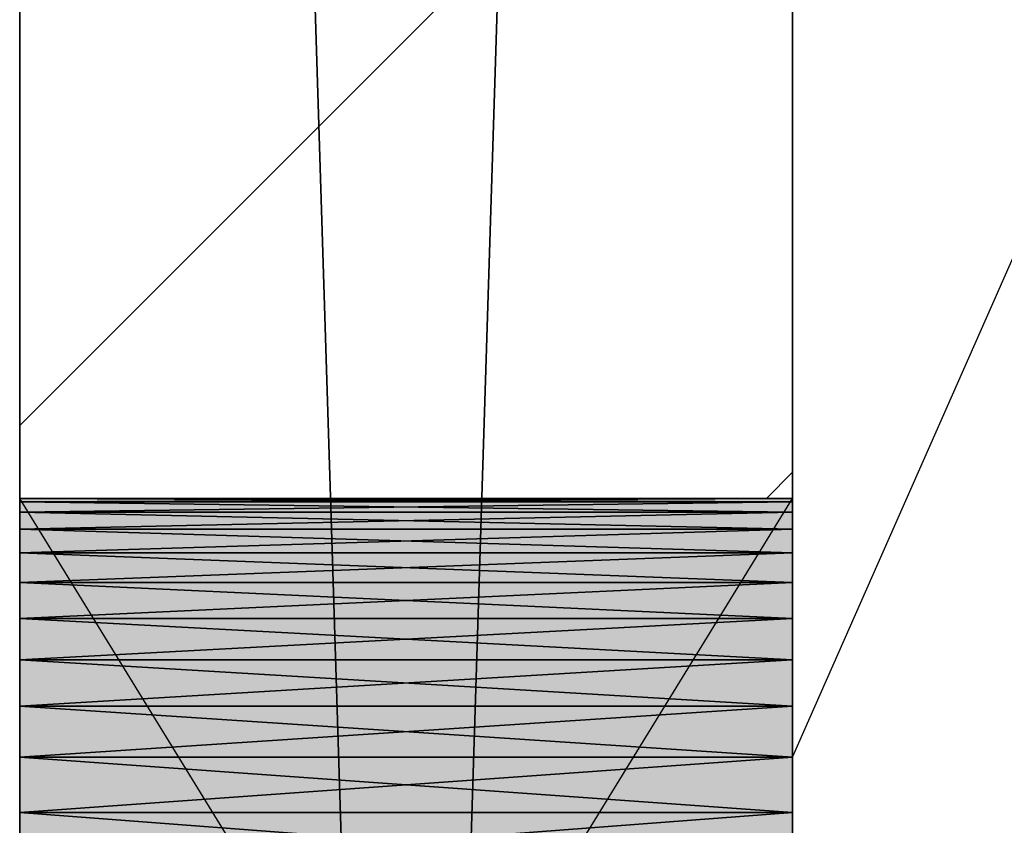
# Model space of a CAD drawing. Header units: millimetres. Extents: x 40580 to 559114, y -343730 to 81020.
# Tile 293 of 656: x 341983 to 342238, y -70857 to -70649. Entities that reach past the tile are written whole.
import ezdxf

# ---------------------------------------------------------------- set-up
doc = ezdxf.new("R2010")
doc.units = ezdxf.units.MM
doc.linetypes.add('______11', pattern=[500, 400, -50, 0, -50])
doc.linetypes.add('______5', pattern=[1100, 800, -100, 100, -100])
for name, color, linetype in [('____________', 7, 'Continuous'), ('___________________', 253, '______5'), ('__________________________', 22, 'Continuous')]:
    doc.layers.add(name, color=color, linetype=linetype)
doc.layers.add('Standard', color=7, linetype='Continuous', lineweight=25)

msp = doc.modelspace()

# ---------------------------------------------------------------- linework, layer by layer
at = {"layer": '____________', "color": 253, "linetype": '______5'}
msp.add_lwpolyline([(341983.15, -70753.71), (342183.15, -70553.71), (342183.15, -70553.71)], dxfattribs=at)
at = {"layer": '____________', "color": 253, "linetype": '______11'}
msp.add_lwpolyline([(342176.41, -70772.58), (342183.15, -70765.84), (342183.15, -70765.84)], dxfattribs=at)
at = {"layer": '___________________', "color": 253, "linetype": '______11'}
msp.add_line((342183.15, -89405.08), (342183.15, -39325.08), dxfattribs=at)
at = {"layer": '__________________________', "color": 92, "linetype": 'Continuous'}
for p, q in [((341983.15, -71097.58), (341983.15, -70772.58)), ((341983.15, -70772.58), (342183.15, -70772.58)), ((342183.15, -71097.58), (341983.15, -70772.58)), ((341983.15, -71097.58), (342183.15, -70772.58)), ((342183.15, -70772.58), (342183.15, -71097.58))]:
    msp.add_line(p, q, dxfattribs=at)
at = {"layer": 'Standard', "color": 7, "linetype": 'Continuous'}
msp.add_line((342183.15, -70839.57), (342313.84, -70543.2), dxfattribs=at)
at = {"layer": 'Standard', "color": 3, "linetype": 'Continuous'}
for points in [[(341983.15, -71097.58), (341983.15, -70772.58), (342183.15, -71097.58)], [(342183.15, -71097.58), (341983.15, -70772.58), (342183.15, -70772.58)]]:
    msp.add_solid(points, dxfattribs=at)

# ---------------------------------------------------------------- meshes
at = {"layer": '____________', "color": 7, "linetype": 'Continuous'}
mesh = msp.add_polyface(dxfattribs=at)
corners = [(341983.15, -68215.08, -3800), (341983.15, -74575.08, -3800), (341983.15, -74575.08, -350), (341983.15, -68215.08, -350), (341983.15, -72694.03, -3003.79), (341983.15, -72689.63, -3020.22), (341983.15, -72683.54, -3036.09), (341983.15, -72675.81, -3051.25), (341983.15, -72666.55, -3065.52), (341983.15, -72655.85, -3078.73), (341983.15, -72643.82, -3090.76), (341983.15, -72630.6, -3101.47), (341983.15, -72616.33, -3110.73), (341983.15, -72601.18, -3118.45), (341983.15, -72585.3, -3124.55), (341983.15, -72568.87, -3128.95), (341983.15, -72552.07, -3131.61), (341983.15, -72535.08, -3132.5), (341983.15, -72518.1, -3131.61), (341983.15, -72501.3, -3128.95), (341983.15, -72484.87, -3124.55), (341983.15, -72468.99, -3118.45), (341983.15, -72453.83, -3110.73), (341983.15, -72439.57, -3101.47), (341983.15, -72426.35, -3090.76), (341983.15, -72414.32, -3078.73), (341983.15, -72403.62, -3065.52), (341983.15, -72394.36, -3051.25), (341983.15, -72386.63, -3036.09), (341983.15, -72380.54, -3020.22), (341983.15, -72376.14, -3003.79), (341983.15, -72373.47, -2986.99), (341983.15, -72372.58, -2970), (341983.15, -72373.47, -2953.01), (341983.15, -72376.14, -2936.21), (341983.15, -72380.54, -2919.78), (341983.15, -72386.63, -2903.91), (341983.15, -72394.36, -2888.75), (341983.15, -72403.62, -2874.48), (341983.15, -72414.32, -2861.27), (341983.15, -72426.35, -2849.24), (341983.15, -72439.57, -2838.53), (341983.15, -72453.83, -2829.27), (341983.15, -72468.99, -2821.55), (341983.15, -72484.87, -2815.45), (341983.15, -72501.3, -2811.05), (341983.15, -72518.1, -2808.39), (341983.15, -72535.08, -2807.5), (341983.15, -72552.07, -2808.39), (341983.15, -72568.87, -2811.05), (341983.15, -72585.3, -2815.45), (341983.15, -72601.18, -2821.55), (341983.15, -72616.33, -2829.27), (341983.15, -72630.6, -2838.53), (341983.15, -72643.82, -2849.24), (341983.15, -72655.85, -2861.27), (341983.15, -72666.55, -2874.48), (341983.15, -72675.81, -2888.75), (341983.15, -72683.54, -2903.91), (341983.15, -72689.63, -2919.78), (341983.15, -72694.03, -2936.21), (341983.15, -72696.69, -2953.01), (341983.15, -72697.58, -2970), (341983.15, -72696.69, -2986.99), (341983.15, -71094.03, -3003.79), (341983.15, -71089.63, -3020.22), (341983.15, -71083.54, -3036.09), (341983.15, -71075.81, -3051.25), (341983.15, -71066.55, -3065.52), (341983.15, -71055.85, -3078.73), (341983.15, -71043.82, -3090.76), (341983.15, -71030.6, -3101.47), (341983.15, -71016.33, -3110.73), (341983.15, -71001.18, -3118.45), (341983.15, -70985.3, -3124.55), (341983.15, -70968.87, -3128.95), (341983.15, -70952.07, -3131.61), (341983.15, -70935.08, -3132.5), (341983.15, -70918.1, -3131.61), (341983.15, -70901.3, -3128.95), (341983.15, -70884.87, -3124.55), (341983.15, -70868.99, -3118.45), (341983.15, -70853.83, -3110.73), (341983.15, -70839.57, -3101.47), (341983.15, -70826.35, -3090.76), (341983.15, -70814.32, -3078.73), (341983.15, -70803.62, -3065.52), (341983.15, -70794.36, -3051.25), (341983.15, -70786.63, -3036.09), (341983.15, -70780.54, -3020.22), (341983.15, -70776.14, -3003.79), (341983.15, -70773.47, -2986.99), (341983.15, -70772.58, -2970), (341983.15, -70773.47, -2953.01), (341983.15, -70776.14, -2936.21), (341983.15, -70780.54, -2919.78), (341983.15, -70786.63, -2903.91), (341983.15, -70794.36, -2888.75), (341983.15, -70803.62, -2874.48), (341983.15, -70814.32, -2861.27), (341983.15, -70826.35, -2849.24), (341983.15, -70839.57, -2838.53), (341983.15, -70853.83, -2829.27), (341983.15, -70868.99, -2821.55), (341983.15, -70884.87, -2815.45), (341983.15, -70901.3, -2811.05), (341983.15, -70918.1, -2808.39), (341983.15, -70935.08, -2807.5), (341983.15, -70952.07, -2808.39), (341983.15, -70968.87, -2811.05), (341983.15, -70985.3, -2815.45), (341983.15, -71001.18, -2821.55), (341983.15, -71016.33, -2829.27), (341983.15, -71030.6, -2838.53), (341983.15, -71043.82, -2849.24), (341983.15, -71055.85, -2861.27), (341983.15, -71066.55, -2874.48), (341983.15, -71075.81, -2888.75), (341983.15, -71083.54, -2903.91), (341983.15, -71089.63, -2919.78), (341983.15, -71094.03, -2936.21), (341983.15, -71096.69, -2953.01), (341983.15, -71097.58, -2970), (341983.15, -71096.69, -2986.99), (341983.15, -70494.03, -3003.79), (341983.15, -70489.63, -3020.22), (341983.15, -70483.54, -3036.09), (341983.15, -70475.81, -3051.25), (341983.15, -70466.55, -3065.52), (341983.15, -70455.85, -3078.73), (341983.15, -70443.82, -3090.76), (341983.15, -70430.6, -3101.47), (341983.15, -70416.33, -3110.73), (341983.15, -70401.18, -3118.45), (341983.15, -70385.3, -3124.55), (341983.15, -70368.87, -3128.95), (341983.15, -70352.07, -3131.61), (341983.15, -70335.08, -3132.5), (341983.15, -70318.1, -3131.61), (341983.15, -70301.3, -3128.95), (341983.15, -70284.87, -3124.55), (341983.15, -70268.99, -3118.45), (341983.15, -70253.83, -3110.73), (341983.15, -70239.57, -3101.47), (341983.15, -70226.35, -3090.76), (341983.15, -70214.32, -3078.73), (341983.15, -70203.62, -3065.52), (341983.15, -70194.36, -3051.25), (341983.15, -70186.63, -3036.09), (341983.15, -70180.54, -3020.22), (341983.15, -70176.14, -3003.79), (341983.15, -70173.47, -2986.99), (341983.15, -70172.58, -2970), (341983.15, -70173.47, -2953.01), (341983.15, -70176.14, -2936.21), (341983.15, -70180.54, -2919.78), (341983.15, -70186.63, -2903.91), (341983.15, -70194.36, -2888.75), (341983.15, -70203.62, -2874.48), (341983.15, -70214.32, -2861.27), (341983.15, -70226.35, -2849.24), (341983.15, -70239.57, -2838.53), (341983.15, -70253.83, -2829.27), (341983.15, -70268.99, -2821.55), (341983.15, -70284.87, -2815.45), (341983.15, -70301.3, -2811.05), (341983.15, -70318.1, -2808.39), (341983.15, -70335.08, -2807.5), (341983.15, -70352.07, -2808.39), (341983.15, -70368.87, -2811.05), (341983.15, -70385.3, -2815.45), (341983.15, -70401.18, -2821.55), (341983.15, -70416.33, -2829.27), (341983.15, -70430.6, -2838.53), (341983.15, -70443.82, -2849.24), (341983.15, -70455.85, -2861.27), (341983.15, -70466.55, -2874.48), (341983.15, -70475.81, -2888.75), (341983.15, -70483.54, -2903.91), (341983.15, -70489.63, -2919.78), (341983.15, -70494.03, -2936.21), (341983.15, -70496.69, -2953.01), (341983.15, -70497.58, -2970), (341983.15, -70496.69, -2986.99)]
mesh.append_faces([[corners[k] for k in face] for face in [(19, 64, 1), (0, 83, 136), (169, 99, 3), (109, 33, 3)]], dxfattribs={"vtx0": -1, "vtx1": -1, "vtx2": -1, "color": 7})
mesh.append_faces([[corners[k] for k in face] for face in [(1, 64, 65), (76, 0, 1), (1, 4, 5), (32, 118, 119), (122, 31, 32), (124, 84, 85), (91, 183, 124), (92, 182, 183), (84, 124, 125), (161, 3, 0), (180, 98, 99), (118, 32, 33), (40, 2, 3), (53, 1, 2)]], dxfattribs={"vtx0": -1, "vtx2": -1, "color": 7})
mesh.append_faces([[corners[k] for k in face] for face in [(65, 66, 1), (66, 67, 1), (67, 68, 1), (68, 69, 1), (69, 70, 1), (70, 71, 1), (71, 72, 1), (72, 73, 1), (73, 74, 1), (74, 75, 1), (75, 76, 1), (76, 77, 0), (77, 78, 0), (78, 79, 0), (79, 80, 0), (80, 81, 0), (81, 82, 0), (82, 83, 0), (5, 6, 1), (6, 7, 1), (7, 8, 1), (8, 9, 1), (9, 10, 1), (10, 11, 1), (11, 12, 1), (12, 13, 1), (13, 14, 1), (14, 15, 1), (15, 16, 1), (16, 17, 1), (17, 18, 1), (18, 19, 1), (19, 20, 64), (20, 21, 64), (21, 22, 64), (22, 23, 64), (23, 24, 64), (24, 25, 64), (25, 26, 64), (26, 27, 64), (27, 28, 64), (28, 29, 64), (29, 30, 64), (30, 31, 64), (119, 120, 32), (120, 121, 32), (121, 122, 32), (122, 123, 31), (123, 64, 31), (85, 86, 124), (86, 87, 124), (87, 88, 124), (88, 89, 124), (89, 90, 124), (90, 91, 124), (91, 92, 183), (92, 93, 182), (93, 94, 182), (94, 95, 182), (95, 96, 182), (96, 97, 182), (97, 98, 182), (83, 84, 125), (125, 126, 83), (126, 127, 83), (127, 128, 83), (128, 129, 83), (129, 130, 83), (130, 131, 83), (131, 132, 83), (132, 133, 83), (133, 134, 83), (134, 135, 83), (135, 136, 83), (136, 137, 0), (137, 138, 0), (138, 139, 0), (139, 140, 0), (140, 141, 0), (141, 142, 0), (142, 143, 0), (143, 144, 0), (144, 145, 0), (145, 146, 0), (146, 147, 0), (147, 148, 0), (148, 149, 0), (149, 150, 0), (150, 151, 0), (151, 152, 0), (152, 153, 0), (153, 154, 0), (154, 155, 0), (155, 156, 0), (156, 157, 0), (157, 158, 0), (158, 159, 0), (159, 160, 0), (160, 161, 0), (161, 162, 3), (162, 163, 3), (163, 164, 3), (164, 165, 3), (165, 166, 3), (166, 167, 3), (167, 168, 3), (168, 169, 3), (169, 170, 99), (170, 171, 99), (171, 172, 99), (172, 173, 99), (173, 174, 99), (174, 175, 99), (175, 176, 99), (176, 177, 99), (177, 178, 99), (178, 179, 99), (179, 180, 99), (180, 181, 98), (181, 182, 98), (99, 100, 3), (100, 101, 3), (101, 102, 3), (102, 103, 3), (103, 104, 3), (104, 105, 3), (105, 106, 3), (106, 107, 3), (107, 108, 3), (108, 109, 3), (109, 110, 33), (110, 111, 33), (111, 112, 33), (112, 113, 33), (113, 114, 33), (114, 115, 33), (115, 116, 33), (116, 117, 33), (117, 118, 33), (33, 34, 3), (34, 35, 3), (35, 36, 3), (36, 37, 3), (37, 38, 3), (38, 39, 3), (39, 40, 3), (40, 41, 2), (41, 42, 2), (42, 43, 2), (43, 44, 2), (44, 45, 2), (45, 46, 2), (46, 47, 2), (47, 48, 2), (48, 49, 2), (49, 50, 2), (50, 51, 2), (51, 52, 2), (52, 53, 2), (53, 54, 1), (54, 55, 1), (55, 56, 1), (56, 57, 1), (57, 58, 1), (58, 59, 1), (59, 60, 1), (60, 61, 1), (61, 62, 1), (62, 63, 1), (63, 4, 1)]], dxfattribs={"vtx1": -1, "vtx2": -1, "color": 7})
mesh = msp.add_polyface(dxfattribs=at)
corners = [(342183.15, -74575.08, -3800), (341983.15, -74575.08, -3800), (341983.15, -68215.08, -3800), (342183.15, -68215.08, -3800)]
mesh.append_faces([[corners[k] for k in face] for face in [(1, 2, 0)]], dxfattribs={"vtx1": -1, "color": 7})
mesh.append_faces([[corners[k] for k in face] for face in [(2, 3, 0)]], dxfattribs={"vtx2": -1, "color": 7})
mesh = msp.add_polyface(dxfattribs=at)
corners = [(341983.15, -74575.08, -350), (342183.15, -74575.08, -350), (342183.15, -68215.08, -350), (341983.15, -68215.08, -350)]
mesh.append_faces([[corners[k] for k in face] for face in [(1, 2, 0)]], dxfattribs={"vtx1": -1, "color": 7})
mesh.append_faces([[corners[k] for k in face] for face in [(2, 3, 0)]], dxfattribs={"vtx2": -1, "color": 7})
mesh = msp.add_polyface(dxfattribs=at)
corners = [(342183.15, -74575.08, -3800), (342183.15, -68215.08, -3800), (342183.15, -68215.08, -350), (342183.15, -74575.08, -350), (342183.15, -72689.63, -2919.78), (342183.15, -72683.54, -2903.91), (342183.15, -72675.81, -2888.75), (342183.15, -72666.55, -2874.48), (342183.15, -72655.85, -2861.27), (342183.15, -72643.82, -2849.24), (342183.15, -72630.6, -2838.53), (342183.15, -72616.33, -2829.27), (342183.15, -72601.18, -2821.55), (342183.15, -72585.3, -2815.45), (342183.15, -72568.87, -2811.05), (342183.15, -72552.07, -2808.39), (342183.15, -72535.08, -2807.5), (342183.15, -72518.1, -2808.39), (342183.15, -72501.3, -2811.05), (342183.15, -72484.87, -2815.45), (342183.15, -72468.99, -2821.55), (342183.15, -72453.83, -2829.27), (342183.15, -72439.57, -2838.53), (342183.15, -72426.35, -2849.24), (342183.15, -72414.32, -2861.27), (342183.15, -72403.62, -2874.48), (342183.15, -72394.36, -2888.75), (342183.15, -72386.63, -2903.91), (342183.15, -72380.54, -2919.78), (342183.15, -72376.14, -2936.21), (342183.15, -72373.47, -2953.01), (342183.15, -72372.58, -2970), (342183.15, -72373.47, -2986.99), (342183.15, -72376.14, -3003.79), (342183.15, -72380.54, -3020.22), (342183.15, -72386.63, -3036.09), (342183.15, -72394.36, -3051.25), (342183.15, -72403.62, -3065.52), (342183.15, -72414.32, -3078.73), (342183.15, -72426.35, -3090.76), (342183.15, -72439.57, -3101.47), (342183.15, -72453.83, -3110.73), (342183.15, -72468.99, -3118.45), (342183.15, -72484.87, -3124.55), (342183.15, -72501.3, -3128.95), (342183.15, -72518.1, -3131.61), (342183.15, -72535.08, -3132.5), (342183.15, -72552.07, -3131.61), (342183.15, -72568.87, -3128.95), (342183.15, -72585.3, -3124.55), (342183.15, -72601.18, -3118.45), (342183.15, -72616.33, -3110.73), (342183.15, -72630.6, -3101.47), (342183.15, -72643.82, -3090.76), (342183.15, -72655.85, -3078.73), (342183.15, -72666.55, -3065.52), (342183.15, -72675.81, -3051.25), (342183.15, -72683.54, -3036.09), (342183.15, -72689.63, -3020.22), (342183.15, -72694.03, -3003.79), (342183.15, -72696.69, -2986.99), (342183.15, -72697.58, -2970), (342183.15, -72696.69, -2953.01), (342183.15, -72694.03, -2936.21), (342183.15, -71089.63, -2919.78), (342183.15, -71083.54, -2903.91), (342183.15, -71075.81, -2888.75), (342183.15, -71066.55, -2874.48), (342183.15, -71055.85, -2861.27), (342183.15, -71043.82, -2849.24), (342183.15, -71030.6, -2838.53), (342183.15, -71016.33, -2829.27), (342183.15, -71001.18, -2821.55), (342183.15, -70985.3, -2815.45), (342183.15, -70968.87, -2811.05), (342183.15, -70952.07, -2808.39), (342183.15, -70935.08, -2807.5), (342183.15, -70918.1, -2808.39), (342183.15, -70901.3, -2811.05), (342183.15, -70884.87, -2815.45), (342183.15, -70868.99, -2821.55), (342183.15, -70853.83, -2829.27), (342183.15, -70839.57, -2838.53), (342183.15, -70826.35, -2849.24), (342183.15, -70814.32, -2861.27), (342183.15, -70803.62, -2874.48), (342183.15, -70794.36, -2888.75), (342183.15, -70786.63, -2903.91), (342183.15, -70780.54, -2919.78), (342183.15, -70776.14, -2936.21), (342183.15, -70773.47, -2953.01), (342183.15, -70772.58, -2970), (342183.15, -70773.47, -2986.99), (342183.15, -70776.14, -3003.79), (342183.15, -70780.54, -3020.22), (342183.15, -70786.63, -3036.09), (342183.15, -70794.36, -3051.25), (342183.15, -70803.62, -3065.52), (342183.15, -70814.32, -3078.73), (342183.15, -70826.35, -3090.76), (342183.15, -70839.57, -3101.47), (342183.15, -70853.83, -3110.73), (342183.15, -70868.99, -3118.45), (342183.15, -70884.87, -3124.55), (342183.15, -70901.3, -3128.95), (342183.15, -70918.1, -3131.61), (342183.15, -70935.08, -3132.5), (342183.15, -70952.07, -3131.61), (342183.15, -70968.87, -3128.95), (342183.15, -70985.3, -3124.55), (342183.15, -71001.18, -3118.45), (342183.15, -71016.33, -3110.73), (342183.15, -71030.6, -3101.47), (342183.15, -71043.82, -3090.76), (342183.15, -71055.85, -3078.73), (342183.15, -71066.55, -3065.52), (342183.15, -71075.81, -3051.25), (342183.15, -71083.54, -3036.09), (342183.15, -71089.63, -3020.22), (342183.15, -71094.03, -3003.79), (342183.15, -71096.69, -2986.99), (342183.15, -71097.58, -2970), (342183.15, -71096.69, -2953.01), (342183.15, -71094.03, -2936.21), (342183.15, -70489.63, -2919.78), (342183.15, -70483.54, -2903.91), (342183.15, -70475.81, -2888.75), (342183.15, -70466.55, -2874.48), (342183.15, -70455.85, -2861.27), (342183.15, -70443.82, -2849.24), (342183.15, -70430.6, -2838.53), (342183.15, -70416.33, -2829.27), (342183.15, -70401.18, -2821.55), (342183.15, -70385.3, -2815.45), (342183.15, -70368.87, -2811.05), (342183.15, -70352.07, -2808.39), (342183.15, -70335.08, -2807.5), (342183.15, -70318.1, -2808.39), (342183.15, -70301.3, -2811.05), (342183.15, -70284.87, -2815.45), (342183.15, -70268.99, -2821.55), (342183.15, -70253.83, -2829.27), (342183.15, -70239.57, -2838.53), (342183.15, -70226.35, -2849.24), (342183.15, -70214.32, -2861.27), (342183.15, -70203.62, -2874.48), (342183.15, -70194.36, -2888.75), (342183.15, -70186.63, -2903.91), (342183.15, -70180.54, -2919.78), (342183.15, -70176.14, -2936.21), (342183.15, -70173.47, -2953.01), (342183.15, -70172.58, -2970), (342183.15, -70173.47, -2986.99), (342183.15, -70176.14, -3003.79), (342183.15, -70180.54, -3020.22), (342183.15, -70186.63, -3036.09), (342183.15, -70194.36, -3051.25), (342183.15, -70203.62, -3065.52), (342183.15, -70214.32, -3078.73), (342183.15, -70226.35, -3090.76), (342183.15, -70239.57, -3101.47), (342183.15, -70253.83, -3110.73), (342183.15, -70268.99, -3118.45), (342183.15, -70284.87, -3124.55), (342183.15, -70301.3, -3128.95), (342183.15, -70318.1, -3131.61), (342183.15, -70335.08, -3132.5), (342183.15, -70352.07, -3131.61), (342183.15, -70368.87, -3128.95), (342183.15, -70385.3, -3124.55), (342183.15, -70401.18, -3118.45), (342183.15, -70416.33, -3110.73), (342183.15, -70430.6, -3101.47), (342183.15, -70443.82, -3090.76), (342183.15, -70455.85, -3078.73), (342183.15, -70466.55, -3065.52), (342183.15, -70475.81, -3051.25), (342183.15, -70483.54, -3036.09), (342183.15, -70489.63, -3020.22), (342183.15, -70494.03, -3003.79), (342183.15, -70496.69, -2986.99), (342183.15, -70497.58, -2970), (342183.15, -70496.69, -2953.01), (342183.15, -70494.03, -2936.21)]
mesh.append_faces([[corners[k] for k in face] for face in [(18, 64, 3), (79, 124, 3), (169, 94, 1), (108, 32, 1)]], dxfattribs={"vtx0": -1, "vtx1": -1, "vtx2": -1, "color": 7})
mesh.append_faces([[corners[k] for k in face] for face in [(0, 4, 5), (10, 3, 0), (31, 117, 118), (121, 30, 31), (3, 64, 65), (90, 182, 183), (91, 181, 182), (92, 178, 179), (181, 91, 92), (93, 173, 174), (178, 92, 93), (3, 124, 125), (129, 2, 3), (143, 1, 2), (173, 93, 94), (117, 31, 32), (44, 0, 1)]], dxfattribs={"vtx0": -1, "vtx2": -1, "color": 7})
mesh.append_faces([[corners[k] for k in face] for face in [(5, 6, 0), (6, 7, 0), (7, 8, 0), (8, 9, 0), (9, 10, 0), (10, 11, 3), (11, 12, 3), (12, 13, 3), (13, 14, 3), (14, 15, 3), (15, 16, 3), (16, 17, 3), (17, 18, 3), (18, 19, 64), (19, 20, 64), (20, 21, 64), (21, 22, 64), (22, 23, 64), (23, 24, 64), (24, 25, 64), (25, 26, 64), (26, 27, 64), (27, 28, 64), (28, 29, 64), (29, 30, 64), (118, 119, 31), (119, 120, 31), (120, 121, 31), (121, 122, 30), (122, 123, 30), (123, 64, 30), (65, 66, 3), (66, 67, 3), (67, 68, 3), (68, 69, 3), (69, 70, 3), (70, 71, 3), (71, 72, 3), (72, 73, 3), (73, 74, 3), (74, 75, 3), (75, 76, 3), (76, 77, 3), (77, 78, 3), (78, 79, 3), (79, 80, 124), (80, 81, 124), (81, 82, 124), (82, 83, 124), (83, 84, 124), (84, 85, 124), (85, 86, 124), (86, 87, 124), (87, 88, 124), (88, 89, 124), (89, 90, 183), (183, 124, 89), (90, 91, 182), (179, 180, 92), (180, 181, 92), (174, 175, 93), (175, 176, 93), (176, 177, 93), (177, 178, 93), (125, 126, 3), (126, 127, 3), (127, 128, 3), (128, 129, 3), (129, 130, 2), (130, 131, 2), (131, 132, 2), (132, 133, 2), (133, 134, 2), (134, 135, 2), (135, 136, 2), (136, 137, 2), (137, 138, 2), (138, 139, 2), (139, 140, 2), (140, 141, 2), (141, 142, 2), (142, 143, 2), (143, 144, 1), (144, 145, 1), (145, 146, 1), (146, 147, 1), (147, 148, 1), (148, 149, 1), (149, 150, 1), (150, 151, 1), (151, 152, 1), (152, 153, 1), (153, 154, 1), (154, 155, 1), (155, 156, 1), (156, 157, 1), (157, 158, 1), (158, 159, 1), (159, 160, 1), (160, 161, 1), (161, 162, 1), (162, 163, 1), (163, 164, 1), (164, 165, 1), (165, 166, 1), (166, 167, 1), (167, 168, 1), (168, 169, 1), (169, 170, 94), (170, 171, 94), (171, 172, 94), (172, 173, 94), (94, 95, 1), (95, 96, 1), (96, 97, 1), (97, 98, 1), (98, 99, 1), (99, 100, 1), (100, 101, 1), (101, 102, 1), (102, 103, 1), (103, 104, 1), (104, 105, 1), (105, 106, 1), (106, 107, 1), (107, 108, 1), (108, 109, 32), (109, 110, 32), (110, 111, 32), (111, 112, 32), (112, 113, 32), (113, 114, 32), (114, 115, 32), (115, 116, 32), (116, 117, 32), (32, 33, 1), (33, 34, 1), (34, 35, 1), (35, 36, 1), (36, 37, 1), (37, 38, 1), (38, 39, 1), (39, 40, 1), (40, 41, 1), (41, 42, 1), (42, 43, 1), (43, 44, 1), (44, 45, 0), (45, 46, 0), (46, 47, 0), (47, 48, 0), (48, 49, 0), (49, 50, 0), (50, 51, 0), (51, 52, 0), (52, 53, 0), (53, 54, 0), (54, 55, 0), (55, 56, 0), (56, 57, 0), (57, 58, 0), (58, 59, 0), (59, 60, 0), (60, 61, 0), (61, 62, 0), (62, 63, 0), (63, 4, 0)]], dxfattribs={"vtx1": -1, "vtx2": -1, "color": 7})
mesh = msp.add_polyface(dxfattribs=at)
corners = [(342183.15, -70773.47, -2986.99), (342183.15, -70772.58, -2970), (341983.15, -70772.58, -2970), (341983.15, -70773.47, -2986.99)]
mesh.append_faces([[corners[k] for k in face] for face in [(1, 2, 0)]], dxfattribs={"vtx1": -1, "color": 7})
mesh.append_faces([[corners[k] for k in face] for face in [(2, 3, 0)]], dxfattribs={"vtx2": -1, "color": 7})
mesh = msp.add_polyface(dxfattribs=at)
corners = [(342183.15, -70772.58, -2970), (342183.15, -70773.47, -2953.01), (341983.15, -70773.47, -2953.01), (341983.15, -70772.58, -2970)]
mesh.append_faces([[corners[k] for k in face] for face in [(1, 2, 0)]], dxfattribs={"vtx1": -1, "color": 7})
mesh.append_faces([[corners[k] for k in face] for face in [(2, 3, 0)]], dxfattribs={"vtx2": -1, "color": 7})
mesh = msp.add_polyface(dxfattribs=at)
corners = [(342183.15, -70776.14, -3003.79), (342183.15, -70773.47, -2986.99), (341983.15, -70773.47, -2986.99), (341983.15, -70776.14, -3003.79)]
mesh.append_faces([[corners[k] for k in face] for face in [(1, 2, 0)]], dxfattribs={"vtx1": -1, "color": 7})
mesh.append_faces([[corners[k] for k in face] for face in [(2, 3, 0)]], dxfattribs={"vtx2": -1, "color": 7})
mesh = msp.add_polyface(dxfattribs=at)
corners = [(342183.15, -70773.47, -2953.01), (342183.15, -70776.14, -2936.21), (341983.15, -70776.14, -2936.21), (341983.15, -70773.47, -2953.01)]
mesh.append_faces([[corners[k] for k in face] for face in [(1, 2, 0)]], dxfattribs={"vtx1": -1, "color": 7})
mesh.append_faces([[corners[k] for k in face] for face in [(2, 3, 0)]], dxfattribs={"vtx2": -1, "color": 7})
mesh = msp.add_polyface(dxfattribs=at)
corners = [(342183.15, -70780.54, -3020.22), (342183.15, -70776.14, -3003.79), (341983.15, -70776.14, -3003.79), (341983.15, -70780.54, -3020.22)]
mesh.append_faces([[corners[k] for k in face] for face in [(1, 2, 0)]], dxfattribs={"vtx1": -1, "color": 7})
mesh.append_faces([[corners[k] for k in face] for face in [(2, 3, 0)]], dxfattribs={"vtx2": -1, "color": 7})
mesh = msp.add_polyface(dxfattribs=at)
corners = [(342183.15, -70776.14, -2936.21), (342183.15, -70780.54, -2919.78), (341983.15, -70780.54, -2919.78), (341983.15, -70776.14, -2936.21)]
mesh.append_faces([[corners[k] for k in face] for face in [(1, 2, 0)]], dxfattribs={"vtx1": -1, "color": 7})
mesh.append_faces([[corners[k] for k in face] for face in [(2, 3, 0)]], dxfattribs={"vtx2": -1, "color": 7})
mesh = msp.add_polyface(dxfattribs=at)
corners = [(342183.15, -70786.63, -3036.09), (342183.15, -70780.54, -3020.22), (341983.15, -70780.54, -3020.22), (341983.15, -70786.63, -3036.09)]
mesh.append_faces([[corners[k] for k in face] for face in [(1, 2, 0)]], dxfattribs={"vtx1": -1, "color": 7})
mesh.append_faces([[corners[k] for k in face] for face in [(2, 3, 0)]], dxfattribs={"vtx2": -1, "color": 7})
mesh = msp.add_polyface(dxfattribs=at)
corners = [(342183.15, -70780.54, -2919.78), (342183.15, -70786.63, -2903.91), (341983.15, -70786.63, -2903.91), (341983.15, -70780.54, -2919.78)]
mesh.append_faces([[corners[k] for k in face] for face in [(1, 2, 0)]], dxfattribs={"vtx1": -1, "color": 7})
mesh.append_faces([[corners[k] for k in face] for face in [(2, 3, 0)]], dxfattribs={"vtx2": -1, "color": 7})
mesh = msp.add_polyface(dxfattribs=at)
corners = [(342183.15, -70794.36, -3051.25), (342183.15, -70786.63, -3036.09), (341983.15, -70786.63, -3036.09), (341983.15, -70794.36, -3051.25)]
mesh.append_faces([[corners[k] for k in face] for face in [(1, 2, 0)]], dxfattribs={"vtx1": -1, "color": 7})
mesh.append_faces([[corners[k] for k in face] for face in [(2, 3, 0)]], dxfattribs={"vtx2": -1, "color": 7})
mesh = msp.add_polyface(dxfattribs=at)
corners = [(342183.15, -70786.63, -2903.91), (342183.15, -70794.36, -2888.75), (341983.15, -70794.36, -2888.75), (341983.15, -70786.63, -2903.91)]
mesh.append_faces([[corners[k] for k in face] for face in [(1, 2, 0)]], dxfattribs={"vtx1": -1, "color": 7})
mesh.append_faces([[corners[k] for k in face] for face in [(2, 3, 0)]], dxfattribs={"vtx2": -1, "color": 7})
mesh = msp.add_polyface(dxfattribs=at)
corners = [(342183.15, -70803.62, -3065.52), (342183.15, -70794.36, -3051.25), (341983.15, -70794.36, -3051.25), (341983.15, -70803.62, -3065.52)]
mesh.append_faces([[corners[k] for k in face] for face in [(1, 2, 0)]], dxfattribs={"vtx1": -1, "color": 7})
mesh.append_faces([[corners[k] for k in face] for face in [(2, 3, 0)]], dxfattribs={"vtx2": -1, "color": 7})
mesh = msp.add_polyface(dxfattribs=at)
corners = [(342183.15, -70794.36, -2888.75), (342183.15, -70803.62, -2874.48), (341983.15, -70803.62, -2874.48), (341983.15, -70794.36, -2888.75)]
mesh.append_faces([[corners[k] for k in face] for face in [(1, 2, 0)]], dxfattribs={"vtx1": -1, "color": 7})
mesh.append_faces([[corners[k] for k in face] for face in [(2, 3, 0)]], dxfattribs={"vtx2": -1, "color": 7})
mesh = msp.add_polyface(dxfattribs=at)
corners = [(342183.15, -70814.32, -3078.73), (342183.15, -70803.62, -3065.52), (341983.15, -70803.62, -3065.52), (341983.15, -70814.32, -3078.73)]
mesh.append_faces([[corners[k] for k in face] for face in [(1, 2, 0)]], dxfattribs={"vtx1": -1, "color": 7})
mesh.append_faces([[corners[k] for k in face] for face in [(2, 3, 0)]], dxfattribs={"vtx2": -1, "color": 7})
mesh = msp.add_polyface(dxfattribs=at)
corners = [(342183.15, -70803.62, -2874.48), (342183.15, -70814.32, -2861.27), (341983.15, -70814.32, -2861.27), (341983.15, -70803.62, -2874.48)]
mesh.append_faces([[corners[k] for k in face] for face in [(1, 2, 0)]], dxfattribs={"vtx1": -1, "color": 7})
mesh.append_faces([[corners[k] for k in face] for face in [(2, 3, 0)]], dxfattribs={"vtx2": -1, "color": 7})
mesh = msp.add_polyface(dxfattribs=at)
corners = [(342183.15, -70826.35, -3090.76), (342183.15, -70814.32, -3078.73), (341983.15, -70814.32, -3078.73), (341983.15, -70826.35, -3090.76)]
mesh.append_faces([[corners[k] for k in face] for face in [(1, 2, 0)]], dxfattribs={"vtx1": -1, "color": 7})
mesh.append_faces([[corners[k] for k in face] for face in [(2, 3, 0)]], dxfattribs={"vtx2": -1, "color": 7})
mesh = msp.add_polyface(dxfattribs=at)
corners = [(342183.15, -70814.32, -2861.27), (342183.15, -70826.35, -2849.24), (341983.15, -70826.35, -2849.24), (341983.15, -70814.32, -2861.27)]
mesh.append_faces([[corners[k] for k in face] for face in [(1, 2, 0)]], dxfattribs={"vtx1": -1, "color": 7})
mesh.append_faces([[corners[k] for k in face] for face in [(2, 3, 0)]], dxfattribs={"vtx2": -1, "color": 7})
mesh = msp.add_polyface(dxfattribs=at)
corners = [(342183.15, -70839.57, -3101.47), (342183.15, -70826.35, -3090.76), (341983.15, -70826.35, -3090.76), (341983.15, -70839.57, -3101.47)]
mesh.append_faces([[corners[k] for k in face] for face in [(1, 2, 0)]], dxfattribs={"vtx1": -1, "color": 7})
mesh.append_faces([[corners[k] for k in face] for face in [(2, 3, 0)]], dxfattribs={"vtx2": -1, "color": 7})
mesh = msp.add_polyface(dxfattribs=at)
corners = [(342183.15, -70826.35, -2849.24), (342183.15, -70839.57, -2838.53), (341983.15, -70839.57, -2838.53), (341983.15, -70826.35, -2849.24)]
mesh.append_faces([[corners[k] for k in face] for face in [(1, 2, 0)]], dxfattribs={"vtx1": -1, "color": 7})
mesh.append_faces([[corners[k] for k in face] for face in [(2, 3, 0)]], dxfattribs={"vtx2": -1, "color": 7})
mesh = msp.add_polyface(dxfattribs=at)
corners = [(342183.15, -70853.83, -3110.73), (342183.15, -70839.57, -3101.47), (341983.15, -70839.57, -3101.47), (341983.15, -70853.83, -3110.73)]
mesh.append_faces([[corners[k] for k in face] for face in [(1, 2, 0)]], dxfattribs={"vtx1": -1, "color": 7})
mesh.append_faces([[corners[k] for k in face] for face in [(2, 3, 0)]], dxfattribs={"vtx2": -1, "color": 7})
mesh = msp.add_polyface(dxfattribs=at)
corners = [(342183.15, -70839.57, -2838.53), (342183.15, -70853.83, -2829.27), (341983.15, -70853.83, -2829.27), (341983.15, -70839.57, -2838.53)]
mesh.append_faces([[corners[k] for k in face] for face in [(1, 2, 0)]], dxfattribs={"vtx1": -1, "color": 7})
mesh.append_faces([[corners[k] for k in face] for face in [(2, 3, 0)]], dxfattribs={"vtx2": -1, "color": 7})
mesh = msp.add_polyface(dxfattribs=at)
corners = [(342183.15, -70868.99, -3118.45), (342183.15, -70853.83, -3110.73), (341983.15, -70853.83, -3110.73), (341983.15, -70868.99, -3118.45)]
mesh.append_faces([[corners[k] for k in face] for face in [(1, 2, 0)]], dxfattribs={"vtx1": -1, "color": 7})
mesh.append_faces([[corners[k] for k in face] for face in [(2, 3, 0)]], dxfattribs={"vtx2": -1, "color": 7})
mesh = msp.add_polyface(dxfattribs=at)
corners = [(342183.15, -70853.83, -2829.27), (342183.15, -70868.99, -2821.55), (341983.15, -70868.99, -2821.55), (341983.15, -70853.83, -2829.27)]
mesh.append_faces([[corners[k] for k in face] for face in [(1, 2, 0)]], dxfattribs={"vtx1": -1, "color": 7})
mesh.append_faces([[corners[k] for k in face] for face in [(2, 3, 0)]], dxfattribs={"vtx2": -1, "color": 7})

doc.saveas('drawing.dxf')
